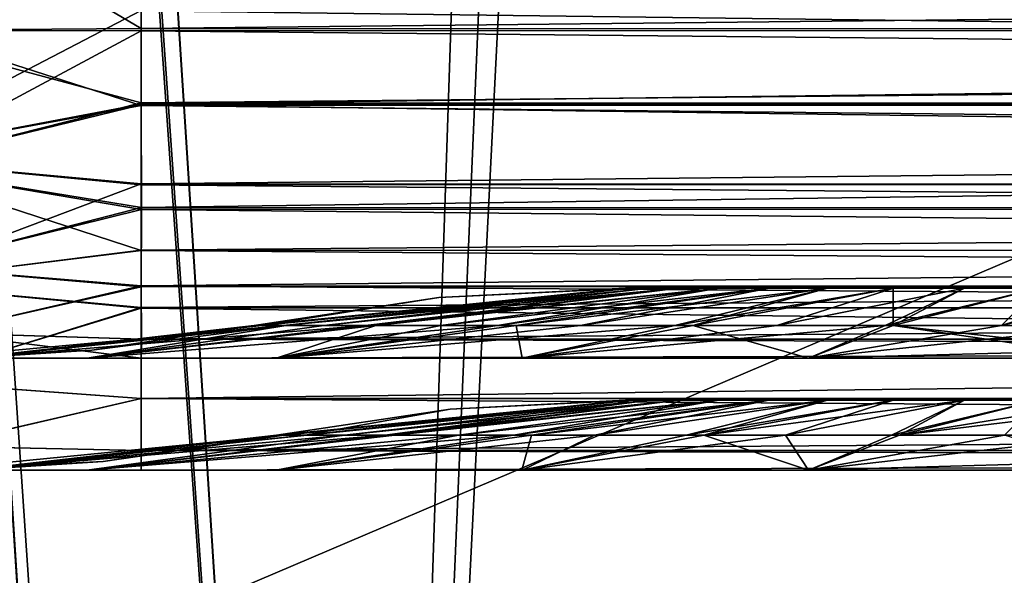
# Model space of a CAD drawing. Header units: millimetres. Extents: x -294 to 294, y -16 to 444.
# Tile 413 of 564: x 113.21 to 127.25, y 130.5 to 138.43. Entities that reach past the tile are written whole.
import ezdxf

# ---------------------------------------------------------------- set-up
doc = ezdxf.new("R2010")
doc.units = ezdxf.units.MM
doc.header["$LTSCALE"] = 65.185185
for name, color, linetype in [('106', 7, 'CONTINUOUS'), ('116', 7, 'CONTINUOUS'), ('117', 7, 'CONTINUOUS'), ('118', 7, 'CONTINUOUS'), ('1238', 7, 'CONTINUOUS'), ('125', 7, 'CONTINUOUS'), ('126', 7, 'CONTINUOUS'), ('1260', 7, 'CONTINUOUS'), ('127', 7, 'CONTINUOUS'), ('128', 7, 'CONTINUOUS'), ('1334', 7, 'CONTINUOUS'), ('1343', 7, 'CONTINUOUS'), ('1421', 7, 'CONTINUOUS'), ('1427', 7, 'CONTINUOUS'), ('1502', 7, 'CONTINUOUS'), ('1526', 7, 'CONTINUOUS'), ('1529', 7, 'CONTINUOUS'), ('1531', 7, 'CONTINUOUS'), ('183', 7, 'CONTINUOUS'), ('188', 7, 'CONTINUOUS'), ('193', 7, 'CONTINUOUS'), ('195', 7, 'CONTINUOUS'), ('221', 7, 'CONTINUOUS'), ('238', 7, 'CONTINUOUS'), ('239', 7, 'CONTINUOUS'), ('240', 7, 'CONTINUOUS'), ('247', 7, 'CONTINUOUS'), ('248', 7, 'CONTINUOUS'), ('249', 7, 'CONTINUOUS'), ('252', 7, 'CONTINUOUS'), ('312', 7, 'CONTINUOUS'), ('316', 7, 'CONTINUOUS'), ('320', 7, 'CONTINUOUS'), ('321', 7, 'CONTINUOUS'), ('448', 7, 'CONTINUOUS'), ('451', 7, 'CONTINUOUS'), ('459', 7, 'CONTINUOUS'), ('460', 7, 'CONTINUOUS'), ('66', 7, 'CONTINUOUS'), ('78', 7, 'CONTINUOUS'), ('79', 7, 'CONTINUOUS'), ('94', 7, 'CONTINUOUS')]:
    doc.layers.add(name, color=color, linetype=linetype)

msp = doc.modelspace()

# ---------------------------------------------------------------- linework, layer by layer
at = {"layer": '106', "linetype": 'Continuous'}
for points in [[(221.059, 138.561, -22.654), (114.941, 138.563, -22.653), (114.941, 137.226, -23.202), (221.059, 138.561, -22.654)], [(221.059, 137.211, -23.209), (221.059, 138.561, -22.654), (114.941, 137.226, -23.202), (221.059, 137.211, -23.209)], [(221.059, 137.211, -23.209), (114.941, 137.226, -23.202), (114.941, 136.088, -23.814), (221.059, 137.211, -23.209)], [(221.059, 136.076, -23.82), (221.059, 137.211, -23.209), (114.941, 136.088, -23.814), (221.059, 136.076, -23.82)], [(221.059, 136.076, -23.82), (114.941, 136.088, -23.814), (114.941, 135.145, -24.467), (221.059, 136.076, -23.82)], [(221.059, 135.139, -24.47), (221.059, 136.076, -23.82), (114.941, 135.145, -24.467), (221.059, 135.139, -24.47)], [(221.059, 135.139, -24.47), (114.941, 135.145, -24.467), (114.941, 134.326, -25.196), (221.059, 135.139, -24.47)], [(221.059, 134.315, -25.205), (221.059, 135.139, -24.47), (114.941, 134.326, -25.196), (221.059, 134.315, -25.205)], [(221.059, 134.315, -25.205), (114.941, 134.326, -25.196), (114.941, 133.026, -26.936), (221.059, 134.315, -25.205)], [(221.059, 133.024, -26.941), (221.059, 134.315, -25.205), (114.941, 133.026, -26.936), (221.059, 133.024, -26.941)], [(221.059, 133.024, -26.941), (114.941, 133.026, -26.936), (114.941, 132.284, -28.851), (221.059, 133.024, -26.941)], [(221.059, 132.283, -28.867), (221.059, 133.024, -26.941), (114.941, 132.284, -28.851), (221.059, 132.283, -28.867)], [(114.941, 132, -31.328), (221.059, 132.283, -28.867), (114.941, 132.284, -28.851), (114.941, 132, -31.328)], [(221.059, 132, -31.328), (221.059, 132.283, -28.867), (114.941, 132, -31.328), (221.059, 132, -31.328)]]:
    msp.add_3dface(points, dxfattribs=at)
at = {"layer": '116', "linetype": 'Continuous'}
for points in [[(112.474, 132, -97.542), (114.168, 132, -101.631), (118.415, 132.5, -99.036), (112.474, 132, -97.542)], [(114.396, 132.125, -93.154), (112.474, 132, -97.542), (116.871, 132.5, -93.154), (114.396, 132.125, -93.154)], [(116.871, 132.5, -93.154), (112.474, 132, -97.542), (117.277, 132.5, -96.245), (116.871, 132.5, -93.154)], [(117.277, 132.5, -96.245), (112.474, 132, -97.542), (118.415, 132.5, -99.036), (117.277, 132.5, -96.245)], [(114.168, 132, -101.631), (116.863, 132, -105.141), (120.251, 132.5, -101.492), (114.168, 132, -101.631)], [(118.415, 132.5, -99.036), (114.168, 132, -101.631), (120.251, 132.5, -101.492), (118.415, 132.5, -99.036)], [(116.863, 132, -105.141), (120.373, 132, -107.834), (121.405, 132.5, -102.536), (116.863, 132, -105.141)], [(120.251, 132.5, -101.492), (116.863, 132, -105.141), (121.405, 132.5, -102.536), (120.251, 132.5, -101.492)], [(120.373, 132, -107.834), (124.459, 132, -109.526), (124.132, 132.5, -104.162), (120.373, 132, -107.834)], [(121.405, 132.5, -102.536), (120.373, 132, -107.834), (122.714, 132.5, -103.44), (121.405, 132.5, -102.536)], [(122.714, 132.5, -103.44), (120.373, 132, -107.834), (124.132, 132.5, -104.162), (122.714, 132.5, -103.44)], [(124.132, 132.5, -104.162), (124.459, 132, -109.526), (125.643, 132.5, -104.693), (124.132, 132.5, -104.162)], [(124.459, 132, -109.526), (128.846, 132, -110.104), (127.254, 132.5, -105.023), (124.459, 132, -109.526)], [(125.643, 132.5, -104.693), (124.459, 132, -109.526), (127.254, 132.5, -105.023), (125.643, 132.5, -104.693)], [(111.896, 132, -93.154), (112.474, 132, -97.542), (114.396, 132.125, -93.154), (111.896, 132, -93.154)]]:
    msp.add_3dface(points, dxfattribs=at)
at = {"layer": '117', "linetype": 'Continuous'}
for points in [[(114.396, 132.125, -93.154), (116.871, 132.5, -93.154), (114.397, 132.125, -55.846), (114.396, 132.125, -93.154)], [(114.397, 132.125, -55.846), (116.871, 132.5, -93.154), (116.871, 132.5, -55.846), (114.397, 132.125, -55.846)], [(111.896, 132, -55.846), (111.896, 132, -93.154), (114.396, 132.125, -93.154), (111.896, 132, -55.846)], [(111.896, 132, -55.846), (114.396, 132.125, -93.154), (114.397, 132.125, -55.846), (111.896, 132, -55.846)]]:
    msp.add_3dface(points, dxfattribs=at)
at = {"layer": '118', "linetype": 'Continuous'}
for points in [[(112.474, 132, -51.459), (111.896, 132, -55.846), (116.977, 132.5, -54.254), (112.474, 132, -51.459)], [(111.896, 132, -55.846), (114.397, 132.125, -55.846), (116.977, 132.5, -54.254), (111.896, 132, -55.846)], [(114.166, 132, -47.373), (112.474, 132, -51.459), (117.838, 132.5, -51.132), (114.166, 132, -47.373)], [(117.838, 132.5, -51.132), (112.474, 132, -51.459), (117.307, 132.5, -52.643), (117.838, 132.5, -51.132)], [(117.307, 132.5, -52.643), (112.474, 132, -51.459), (116.977, 132.5, -54.254), (117.307, 132.5, -52.643)], [(116.859, 132, -43.863), (114.166, 132, -47.373), (119.464, 132.5, -48.405), (116.859, 132, -43.863)], [(119.464, 132.5, -48.405), (114.166, 132, -47.373), (118.56, 132.5, -49.714), (119.464, 132.5, -48.405)], [(118.56, 132.5, -49.714), (114.166, 132, -47.373), (117.838, 132.5, -51.132), (118.56, 132.5, -49.714)], [(114.397, 132.125, -55.846), (116.871, 132.5, -55.846), (116.977, 132.5, -54.254), (114.397, 132.125, -55.846)], [(120.369, 132, -41.168), (116.859, 132, -43.863), (120.508, 132.5, -47.251), (120.369, 132, -41.168)], [(120.508, 132.5, -47.251), (116.859, 132, -43.863), (119.464, 132.5, -48.405), (120.508, 132.5, -47.251)], [(124.458, 132, -39.474), (120.369, 132, -41.168), (122.964, 132.5, -45.415), (124.458, 132, -39.474)], [(122.964, 132.5, -45.415), (120.369, 132, -41.168), (120.508, 132.5, -47.251), (122.964, 132.5, -45.415)], [(125.755, 132.5, -44.277), (124.458, 132, -39.474), (122.964, 132.5, -45.415), (125.755, 132.5, -44.277)], [(128.846, 132.125, -41.396), (124.458, 132, -39.474), (128.846, 132.5, -43.871), (128.846, 132.125, -41.396)], [(128.846, 132.5, -43.871), (124.458, 132, -39.474), (125.755, 132.5, -44.277), (128.846, 132.5, -43.871)], [(128.846, 132, -38.896), (124.458, 132, -39.474), (128.846, 132.125, -41.396), (128.846, 132, -38.896)]]:
    msp.add_3dface(points, dxfattribs=at)
at = {"layer": '1238', "linetype": 'Continuous'}
for points in [[(110.17, 177, -19.38), (225.83, 177, -19.38), (216.937, 38.791, -24.206), (110.17, 177, -19.38)], [(110.17, 177, -19.38), (216.937, 38.791, -24.206), (216.455, 38.791, -24.206), (110.17, 177, -19.38)], [(110.17, 177, -19.38), (216.455, 38.791, -24.206), (119.545, 38.791, -24.206), (110.17, 177, -19.38)], [(119.063, 38.791, -24.206), (110.17, 177, -19.38), (119.545, 38.791, -24.206), (119.063, 38.791, -24.206)]]:
    msp.add_3dface(points, dxfattribs=at)
at = {"layer": '125', "linetype": 'Continuous'}
for points in [[(116.871, 132.5, -93.154), (117.277, 132.5, -96.245), (119.345, 132.875, -93.154), (116.871, 132.5, -93.154)], [(117.277, 132.5, -96.245), (118.415, 132.5, -99.036), (122.189, 133, -95.318), (117.277, 132.5, -96.245)], [(119.345, 132.875, -93.154), (117.277, 132.5, -96.245), (121.846, 133, -93.154), (119.345, 132.875, -93.154)], [(121.846, 133, -93.154), (117.277, 132.5, -96.245), (121.932, 133, -94.25), (121.846, 133, -93.154)], [(121.932, 133, -94.25), (117.277, 132.5, -96.245), (122.189, 133, -95.318), (121.932, 133, -94.25)], [(118.415, 132.5, -99.036), (120.251, 132.5, -101.492), (123.182, 133, -97.268), (118.415, 132.5, -99.036)], [(122.189, 133, -95.318), (118.415, 132.5, -99.036), (122.609, 133, -96.331), (122.189, 133, -95.318)], [(122.609, 133, -96.331), (118.415, 132.5, -99.036), (123.182, 133, -97.268), (122.609, 133, -96.331)], [(120.251, 132.5, -101.492), (121.405, 132.5, -102.536), (123.895, 133, -98.103), (120.251, 132.5, -101.492)], [(123.182, 133, -97.268), (120.251, 132.5, -101.492), (123.895, 133, -98.103), (123.182, 133, -97.268)], [(121.405, 132.5, -102.536), (122.714, 132.5, -103.44), (124.731, 133, -98.816), (121.405, 132.5, -102.536)], [(123.895, 133, -98.103), (121.405, 132.5, -102.536), (124.731, 133, -98.816), (123.895, 133, -98.103)], [(122.714, 132.5, -103.44), (124.132, 132.5, -104.162), (125.668, 133, -99.391), (122.714, 132.5, -103.44)], [(124.731, 133, -98.816), (122.714, 132.5, -103.44), (125.668, 133, -99.391), (124.731, 133, -98.816)], [(124.132, 132.5, -104.162), (125.643, 132.5, -104.693), (126.682, 133, -99.811), (124.132, 132.5, -104.162)], [(125.668, 133, -99.391), (124.132, 132.5, -104.162), (126.682, 133, -99.811), (125.668, 133, -99.391)], [(125.643, 132.5, -104.693), (127.254, 132.5, -105.023), (127.75, 133, -100.068), (125.643, 132.5, -104.693)], [(126.682, 133, -99.811), (125.643, 132.5, -104.693), (127.75, 133, -100.068), (126.682, 133, -99.811)]]:
    msp.add_3dface(points, dxfattribs=at)
at = {"layer": '126', "linetype": 'Continuous'}
for points in [[(116.871, 132.5, -55.846), (116.871, 132.5, -93.154), (119.345, 132.875, -93.154), (116.871, 132.5, -55.846)], [(116.871, 132.5, -55.846), (119.345, 132.875, -93.154), (119.347, 132.875, -55.846), (116.871, 132.5, -55.846)], [(119.345, 132.875, -93.154), (121.846, 133, -93.154), (119.347, 132.875, -55.846), (119.345, 132.875, -93.154)], [(119.347, 132.875, -55.846), (121.846, 133, -93.154), (121.846, 133, -55.846), (119.347, 132.875, -55.846)]]:
    msp.add_3dface(points, dxfattribs=at)
at = {"layer": '1260', "linetype": 'Continuous'}
for points in [[(107.845, 177, -19.531), (110.17, 177, -19.38), (117.445, 38.763, -24.267), (107.845, 177, -19.531)], [(115.837, 38.738, -24.447), (107.845, 177, -19.531), (117.445, 38.763, -24.267), (115.837, 38.738, -24.447)], [(107.845, 177, -19.531), (115.837, 38.738, -24.447), (112.956, 83.864, -22.883), (107.845, 177, -19.531)], [(110.17, 177, -19.38), (119.063, 38.791, -24.206), (117.445, 38.763, -24.267), (110.17, 177, -19.38)]]:
    msp.add_3dface(points, dxfattribs=at)
at = {"layer": '127', "linetype": 'Continuous'}
for points in [[(116.977, 132.5, -54.254), (116.871, 132.5, -55.846), (121.932, 133, -54.75), (116.977, 132.5, -54.254)], [(116.871, 132.5, -55.846), (119.347, 132.875, -55.846), (121.932, 133, -54.75), (116.871, 132.5, -55.846)], [(117.307, 132.5, -52.643), (116.977, 132.5, -54.254), (121.932, 133, -54.75), (117.307, 132.5, -52.643)], [(117.838, 132.5, -51.132), (117.307, 132.5, -52.643), (122.189, 133, -53.682), (117.838, 132.5, -51.132)], [(122.189, 133, -53.682), (117.307, 132.5, -52.643), (121.932, 133, -54.75), (122.189, 133, -53.682)], [(118.56, 132.5, -49.714), (117.838, 132.5, -51.132), (122.609, 133, -52.668), (118.56, 132.5, -49.714)], [(122.609, 133, -52.668), (117.838, 132.5, -51.132), (122.189, 133, -53.682), (122.609, 133, -52.668)], [(119.464, 132.5, -48.405), (118.56, 132.5, -49.714), (123.184, 133, -51.731), (119.464, 132.5, -48.405)], [(123.184, 133, -51.731), (118.56, 132.5, -49.714), (122.609, 133, -52.668), (123.184, 133, -51.731)], [(119.347, 132.875, -55.846), (121.846, 133, -55.846), (121.932, 133, -54.75), (119.347, 132.875, -55.846)], [(120.508, 132.5, -47.251), (119.464, 132.5, -48.405), (123.897, 133, -50.895), (120.508, 132.5, -47.251)], [(123.897, 133, -50.895), (119.464, 132.5, -48.405), (123.184, 133, -51.731), (123.897, 133, -50.895)], [(122.964, 132.5, -45.415), (120.508, 132.5, -47.251), (124.732, 133, -50.182), (122.964, 132.5, -45.415)], [(124.732, 133, -50.182), (120.508, 132.5, -47.251), (123.897, 133, -50.895), (124.732, 133, -50.182)], [(125.755, 132.5, -44.277), (122.964, 132.5, -45.415), (126.682, 133, -49.189), (125.755, 132.5, -44.277)], [(126.682, 133, -49.189), (122.964, 132.5, -45.415), (125.669, 133, -49.609), (126.682, 133, -49.189)], [(125.669, 133, -49.609), (122.964, 132.5, -45.415), (124.732, 133, -50.182), (125.669, 133, -49.609)], [(125.755, 132.5, -44.277), (128.846, 133, -48.846), (128.846, 132.875, -46.345), (125.755, 132.5, -44.277)], [(128.846, 133, -48.846), (125.755, 132.5, -44.277), (127.75, 133, -48.932), (128.846, 133, -48.846)], [(127.75, 133, -48.932), (125.755, 132.5, -44.277), (126.682, 133, -49.189), (127.75, 133, -48.932)], [(128.846, 132.5, -43.871), (125.755, 132.5, -44.277), (128.846, 132.875, -46.345), (128.846, 132.5, -43.871)]]:
    msp.add_3dface(points, dxfattribs=at)
at = {"layer": '128', "linetype": 'Continuous'}
for points in [[(121.846, 133, -93.154), (121.932, 133, -94.25), (121.846, 133, -55.846), (121.846, 133, -93.154)], [(121.846, 133, -55.846), (121.932, 133, -94.25), (121.932, 133, -54.75), (121.846, 133, -55.846)], [(121.932, 133, -94.25), (122.189, 133, -95.318), (121.932, 133, -54.75), (121.932, 133, -94.25)], [(122.189, 133, -95.318), (122.189, 133, -53.682), (121.932, 133, -54.75), (122.189, 133, -95.318)], [(122.189, 133, -95.318), (122.609, 133, -96.331), (122.189, 133, -53.682), (122.189, 133, -95.318)], [(122.609, 133, -96.331), (122.609, 133, -52.668), (122.189, 133, -53.682), (122.609, 133, -96.331)], [(122.609, 133, -96.331), (123.182, 133, -97.268), (122.609, 133, -52.668), (122.609, 133, -96.331)], [(123.182, 133, -97.268), (123.184, 133, -51.731), (122.609, 133, -52.668), (123.182, 133, -97.268)], [(123.182, 133, -97.268), (123.895, 133, -98.103), (123.184, 133, -51.731), (123.182, 133, -97.268)], [(123.895, 133, -98.103), (123.897, 133, -50.895), (123.184, 133, -51.731), (123.895, 133, -98.103)], [(123.895, 133, -98.103), (124.731, 133, -98.816), (123.897, 133, -50.895), (123.895, 133, -98.103)], [(124.731, 133, -98.816), (124.732, 133, -50.182), (123.897, 133, -50.895), (124.731, 133, -98.816)], [(124.731, 133, -98.816), (125.668, 133, -99.391), (124.732, 133, -50.182), (124.731, 133, -98.816)], [(125.668, 133, -99.391), (125.669, 133, -49.609), (124.732, 133, -50.182), (125.668, 133, -99.391)], [(125.668, 133, -99.391), (126.682, 133, -99.811), (125.669, 133, -49.609), (125.668, 133, -99.391)], [(126.682, 133, -99.811), (126.682, 133, -49.189), (125.669, 133, -49.609), (126.682, 133, -99.811)], [(126.682, 133, -99.811), (127.75, 133, -100.068), (126.682, 133, -49.189), (126.682, 133, -99.811)], [(127.75, 133, -100.068), (127.75, 133, -48.932), (126.682, 133, -49.189), (127.75, 133, -100.068)]]:
    msp.add_3dface(points, dxfattribs=at)
at = {"layer": '1334', "linetype": 'Continuous'}
for points in [[(111.242, 70.986, -21.81), (114.754, 15, -23.737), (105.751, 177, -17.875), (111.242, 70.986, -21.81)], [(114.754, 15, -23.737), (117.651, 15, -23.211), (105.751, 177, -17.875), (114.754, 15, -23.737)], [(117.651, 15, -23.211), (120.59, 15, -23.036), (105.751, 177, -17.875), (117.651, 15, -23.211)], [(120.59, 15, -23.036), (110.166, 177, -17.379), (105.751, 177, -17.875), (120.59, 15, -23.036)]]:
    msp.add_3dface(points, dxfattribs=at)
at = {"layer": '1343', "linetype": 'Continuous'}
for points in [[(110.166, 177, -17.379), (120.59, 15, -23.036), (225.834, 177, -17.379), (110.166, 177, -17.379)], [(120.59, 15, -23.036), (133.487, 15, -23.036), (225.834, 177, -17.379), (120.59, 15, -23.036)]]:
    msp.add_3dface(points, dxfattribs=at)
at = {"layer": '1421', "linetype": 'Continuous'}
for points in [[(110.166, 177, -131.621), (225.834, 177, -131.621), (113.254, 129, -129.945), (110.166, 177, -131.621)], [(113.254, 129, -129.945), (225.834, 177, -131.621), (222.746, 129, -129.945), (113.254, 129, -129.945)]]:
    msp.add_3dface(points, dxfattribs=at)
at = {"layer": '1427', "linetype": 'Continuous'}
msp.add_3dface([(110.166, 177, -131.621), (113.254, 129, -129.945), (108.531, 129, -129.416), (110.166, 177, -131.621)], dxfattribs=at)
at = {"layer": '1502', "linetype": 'Continuous'}
for points in [[(108.304, 136, -35.319), (114.401, 33, -43.322), (107.664, 136, -35.921), (108.304, 136, -35.319)], [(107.664, 136, -35.921), (114.401, 33, -43.322), (107.86, 132.499, -36.202), (107.664, 136, -35.921)], [(108.906, 136, -34.679), (114.401, 33, -43.322), (108.304, 136, -35.319), (108.906, 136, -34.679)], [(108.906, 136, -34.679), (109.187, 132.499, -34.875), (114.401, 33, -43.322), (108.906, 136, -34.679)], [(107.86, 132.499, -36.202), (114.401, 33, -43.322), (108.054, 129, -36.484), (107.86, 132.499, -36.202)], [(109.187, 132.499, -34.875), (109.469, 129, -35.069), (114.401, 33, -43.322), (109.187, 132.499, -34.875)]]:
    msp.add_3dface(points, dxfattribs=at)
at = {"layer": '1526', "linetype": 'Continuous'}
for points in [[(108.304, 136, -113.681), (107.664, 136, -113.079), (118.524, 2, -105.548), (108.304, 136, -113.681)], [(118.524, 2, -105.548), (107.664, 136, -113.079), (107.86, 132.499, -112.798), (118.524, 2, -105.548)], [(108.906, 136, -114.321), (108.304, 136, -113.681), (118.524, 2, -105.548), (108.906, 136, -114.321)], [(108.906, 136, -114.321), (118.524, 2, -105.548), (109.187, 132.499, -114.125), (108.906, 136, -114.321)], [(108.054, 129, -112.516), (118.524, 2, -105.548), (107.86, 132.499, -112.798), (108.054, 129, -112.516)], [(109.187, 132.499, -114.125), (118.524, 2, -105.548), (109.469, 129, -113.931), (109.187, 132.499, -114.125)]]:
    msp.add_3dface(points, dxfattribs=at)
at = {"layer": '1529', "linetype": 'Continuous'}
for points in [[(110.17, 177, -129.62), (107.845, 177, -129.469), (120.612, 14.721, -123.953), (110.17, 177, -129.62)], [(120.612, 14.721, -123.953), (107.845, 177, -129.469), (119.097, 14.672, -123.901), (120.612, 14.721, -123.953)], [(119.097, 14.672, -123.901), (107.845, 177, -129.469), (117.374, 14.661, -123.718), (119.097, 14.672, -123.901)], [(117.374, 14.661, -123.718), (107.845, 177, -129.469), (113.725, 71.823, -125.7), (117.374, 14.661, -123.718)], [(113.725, 71.823, -125.7), (107.845, 177, -129.469), (110.076, 129, -127.68), (113.725, 71.823, -125.7)]]:
    msp.add_3dface(points, dxfattribs=at)
at = {"layer": '1531', "linetype": 'Continuous'}
for points in [[(225.83, 177, -129.62), (110.17, 177, -129.62), (120.612, 14.721, -123.953), (225.83, 177, -129.62)], [(225.83, 177, -129.62), (120.612, 14.721, -123.953), (215.388, 14.721, -123.953), (225.83, 177, -129.62)]]:
    msp.add_3dface(points, dxfattribs=at)
at = {"layer": '183', "linetype": 'Continuous'}
for points in [[(114.941, 139.466, -24.037), (114.941, 138.308, -24.47), (110.926, 140.678, -24.192), (114.941, 139.466, -24.037)], [(110.926, 140.678, -24.192), (114.941, 138.308, -24.47), (111.107, 138.279, -24.977), (110.926, 140.678, -24.192)], [(114.941, 138.308, -24.47), (114.941, 137.248, -24.988), (111.107, 138.279, -24.977), (114.941, 138.308, -24.47)], [(111.107, 138.279, -24.977), (114.941, 137.248, -24.988), (111.348, 136.34, -26.04), (111.107, 138.279, -24.977)], [(114.941, 137.248, -24.988), (114.942, 135.752, -26.045), (111.348, 136.34, -26.04), (114.941, 137.248, -24.988)], [(111.348, 136.34, -26.04), (114.942, 135.752, -26.045), (111.651, 134.904, -27.398), (111.348, 136.34, -26.04)], [(114.942, 135.752, -26.045), (114.941, 134.632, -27.362), (111.651, 134.904, -27.398), (114.942, 135.752, -26.045)], [(111.651, 134.904, -27.398), (114.941, 134.632, -27.362), (112.045, 133.964, -29.165), (111.651, 134.904, -27.398)], [(114.941, 134.632, -27.362), (114.942, 133.873, -29.109), (112.045, 133.964, -29.165), (114.941, 134.632, -27.362)], [(114.942, 133.873, -29.109), (114.941, 133.6, -31.328), (112.045, 133.964, -29.165), (114.942, 133.873, -29.109)], [(112.045, 133.964, -29.165), (114.941, 133.6, -31.328), (112.59, 133.6, -31.591), (112.045, 133.964, -29.165)]]:
    msp.add_3dface(points, dxfattribs=at)
at = {"layer": '188', "linetype": 'Continuous'}
for points in [[(112.474, 133.6, -51.458), (112.59, 133.6, -31.591), (114.168, 133.6, -47.369), (112.474, 133.6, -51.458)], [(114.166, 133.6, -101.627), (112.578, 133.6, -117.406), (112.474, 133.6, -97.541), (114.166, 133.6, -101.627)], [(114.941, 133.6, -117.672), (112.578, 133.6, -117.406), (114.166, 133.6, -101.627), (114.941, 133.6, -117.672)], [(112.59, 133.6, -31.591), (114.941, 133.6, -31.328), (114.168, 133.6, -47.369), (112.59, 133.6, -31.591)], [(116.859, 133.6, -105.137), (114.941, 133.6, -117.672), (114.166, 133.6, -101.627), (116.859, 133.6, -105.137)], [(114.168, 133.6, -47.369), (114.941, 133.6, -31.328), (116.863, 133.6, -43.859), (114.168, 133.6, -47.369)], [(114.941, 133.6, -31.328), (221.059, 133.6, -31.328), (128.846, 133.6, -38.896), (114.941, 133.6, -31.328)], [(116.863, 133.6, -43.859), (114.941, 133.6, -31.328), (120.373, 133.6, -41.166), (116.863, 133.6, -43.859)], [(120.373, 133.6, -41.166), (114.941, 133.6, -31.328), (124.459, 133.6, -39.474), (120.373, 133.6, -41.166)], [(124.459, 133.6, -39.474), (114.941, 133.6, -31.328), (128.846, 133.6, -38.896), (124.459, 133.6, -39.474)], [(221.059, 133.6, -117.672), (114.941, 133.6, -117.672), (207.154, 133.6, -110.104), (221.059, 133.6, -117.672)], [(207.154, 133.6, -110.104), (114.941, 133.6, -117.672), (128.846, 133.6, -110.104), (207.154, 133.6, -110.104)], [(128.846, 133.6, -110.104), (114.941, 133.6, -117.672), (124.458, 133.6, -109.526), (128.846, 133.6, -110.104)], [(124.458, 133.6, -109.526), (114.941, 133.6, -117.672), (120.369, 133.6, -107.832), (124.458, 133.6, -109.526)], [(120.369, 133.6, -107.832), (114.941, 133.6, -117.672), (116.859, 133.6, -105.137), (120.369, 133.6, -107.832)]]:
    msp.add_3dface(points, dxfattribs=at)
at = {"layer": '193', "linetype": 'Continuous'}
for points in [[(110.906, 140.677, -124.803), (111.088, 138.279, -124.018), (114.941, 139.44, -124.955), (110.906, 140.677, -124.803)], [(114.941, 139.44, -124.955), (111.088, 138.279, -124.018), (114.941, 138.276, -124.517), (114.941, 139.44, -124.955)], [(111.088, 138.279, -124.018), (111.33, 136.34, -122.955), (114.941, 138.276, -124.517), (111.088, 138.279, -124.018)], [(114.941, 138.276, -124.517), (111.33, 136.34, -122.955), (114.941, 137.217, -123.994), (114.941, 138.276, -124.517)], [(114.941, 137.217, -123.994), (111.33, 136.34, -122.955), (114.942, 135.723, -122.927), (114.941, 137.217, -123.994)], [(111.33, 136.34, -122.955), (111.635, 134.904, -121.598), (114.942, 135.723, -122.927), (111.33, 136.34, -122.955)], [(114.942, 135.723, -122.927), (111.635, 134.904, -121.598), (114.941, 134.62, -121.622), (114.942, 135.723, -122.927)], [(111.635, 134.904, -121.598), (112.03, 133.964, -119.832), (114.941, 134.62, -121.622), (111.635, 134.904, -121.598)], [(114.941, 134.62, -121.622), (112.03, 133.964, -119.832), (114.942, 133.872, -119.892), (114.941, 134.62, -121.622)], [(112.03, 133.964, -119.832), (112.578, 133.6, -117.406), (114.942, 133.872, -119.892), (112.03, 133.964, -119.832)], [(112.578, 133.6, -117.406), (114.941, 133.6, -117.672), (114.942, 133.872, -119.892), (112.578, 133.6, -117.406)]]:
    msp.add_3dface(points, dxfattribs=at)
at = {"layer": '195', "linetype": 'Continuous'}
for points in [[(221.059, 139.466, -124.963), (114.941, 139.44, -124.955), (221.059, 138.308, -124.53), (221.059, 139.466, -124.963)], [(114.941, 139.44, -124.955), (114.941, 138.276, -124.517), (221.059, 138.308, -124.53), (114.941, 139.44, -124.955)], [(221.059, 138.308, -124.53), (114.941, 138.276, -124.517), (221.059, 137.248, -124.012), (221.059, 138.308, -124.53)], [(114.941, 138.276, -124.517), (114.941, 137.217, -123.994), (221.059, 137.248, -124.012), (114.941, 138.276, -124.517)], [(221.059, 137.248, -124.012), (114.941, 137.217, -123.994), (221.058, 135.752, -122.955), (221.059, 137.248, -124.012)], [(114.941, 137.217, -123.994), (114.942, 135.723, -122.927), (221.058, 135.752, -122.955), (114.941, 137.217, -123.994)], [(114.942, 135.723, -122.927), (114.941, 134.62, -121.622), (221.059, 134.632, -121.638), (114.942, 135.723, -122.927)], [(221.058, 135.752, -122.955), (114.942, 135.723, -122.927), (221.059, 134.632, -121.638), (221.058, 135.752, -122.955)], [(114.941, 134.62, -121.622), (114.942, 133.872, -119.892), (221.059, 134.632, -121.638), (114.941, 134.62, -121.622)], [(221.059, 134.632, -121.638), (114.942, 133.872, -119.892), (221.058, 133.873, -119.891), (221.059, 134.632, -121.638)], [(114.941, 133.6, -117.672), (221.059, 133.6, -117.672), (221.058, 133.873, -119.891), (114.941, 133.6, -117.672)], [(114.942, 133.872, -119.892), (114.941, 133.6, -117.672), (221.058, 133.873, -119.891), (114.942, 133.872, -119.892)]]:
    msp.add_3dface(points, dxfattribs=at)
at = {"layer": '221', "linetype": 'Continuous'}
for points in [[(114.941, 138.308, -24.47), (114.941, 139.466, -24.037), (221.059, 139.44, -24.045), (114.941, 138.308, -24.47)], [(114.941, 138.308, -24.47), (221.059, 139.44, -24.045), (221.059, 138.276, -24.483), (114.941, 138.308, -24.47)], [(114.941, 137.248, -24.988), (114.941, 138.308, -24.47), (221.059, 138.276, -24.483), (114.941, 137.248, -24.988)], [(114.941, 137.248, -24.988), (221.059, 138.276, -24.483), (221.059, 137.217, -25.006), (114.941, 137.248, -24.988)], [(114.942, 135.752, -26.045), (114.941, 137.248, -24.988), (221.059, 137.217, -25.006), (114.942, 135.752, -26.045)], [(114.942, 135.752, -26.045), (221.059, 137.217, -25.006), (221.058, 135.723, -26.073), (114.942, 135.752, -26.045)], [(114.941, 134.632, -27.362), (114.942, 135.752, -26.045), (221.058, 135.723, -26.073), (114.941, 134.632, -27.362)], [(114.941, 134.632, -27.362), (221.058, 135.723, -26.073), (221.059, 134.62, -27.378), (114.941, 134.632, -27.362)], [(114.942, 133.873, -29.109), (114.941, 134.632, -27.362), (221.058, 133.872, -29.108), (114.942, 133.873, -29.109)], [(114.941, 134.632, -27.362), (221.059, 134.62, -27.378), (221.058, 133.872, -29.108), (114.941, 134.632, -27.362)], [(114.941, 133.6, -31.328), (114.942, 133.873, -29.109), (221.059, 133.6, -31.328), (114.941, 133.6, -31.328)], [(221.059, 133.6, -31.328), (114.942, 133.873, -29.109), (221.058, 133.872, -29.108), (221.059, 133.6, -31.328)]]:
    msp.add_3dface(points, dxfattribs=at)
at = {"layer": '238', "linetype": 'Continuous'}
for points in [[(112.474, 133.6, -51.458), (114.168, 133.6, -47.369), (117.003, 134.068, -52.55), (112.474, 133.6, -51.458)], [(114.236, 133.717, -55.846), (112.474, 133.6, -51.458), (116.553, 134.068, -55.846), (114.236, 133.717, -55.846)], [(116.553, 134.068, -55.846), (112.474, 133.6, -51.458), (116.662, 134.068, -54.212), (116.553, 134.068, -55.846)], [(116.662, 134.068, -54.212), (112.474, 133.6, -51.458), (117.003, 134.068, -52.55), (116.662, 134.068, -54.212)], [(114.168, 133.6, -47.369), (116.863, 133.6, -43.859), (118.287, 134.068, -49.55), (114.168, 133.6, -47.369)], [(117.003, 134.068, -52.55), (114.168, 133.6, -47.369), (117.544, 134.068, -51.009), (117.003, 134.068, -52.55)], [(117.544, 134.068, -51.009), (114.168, 133.6, -47.369), (118.287, 134.068, -49.55), (117.544, 134.068, -51.009)], [(116.863, 133.6, -43.859), (120.373, 133.6, -41.166), (120.287, 134.068, -47.022), (116.863, 133.6, -43.859)], [(118.287, 134.068, -49.55), (116.863, 133.6, -43.859), (119.213, 134.068, -48.208), (118.287, 134.068, -49.55)], [(119.213, 134.068, -48.208), (116.863, 133.6, -43.859), (120.287, 134.068, -47.022), (119.213, 134.068, -48.208)], [(120.287, 134.068, -47.022), (120.373, 133.6, -41.166), (122.807, 134.068, -45.138), (120.287, 134.068, -47.022)], [(120.373, 133.6, -41.166), (124.459, 133.6, -39.474), (122.807, 134.068, -45.138), (120.373, 133.6, -41.166)], [(122.807, 134.068, -45.138), (124.459, 133.6, -39.474), (125.665, 134.068, -43.971), (122.807, 134.068, -45.138)], [(124.459, 133.6, -39.474), (128.846, 133.6, -38.896), (125.665, 134.068, -43.971), (124.459, 133.6, -39.474)], [(128.846, 133.6, -38.896), (128.846, 133.717, -41.237), (125.665, 134.068, -43.971), (128.846, 133.6, -38.896)], [(128.846, 133.717, -41.237), (128.846, 134.068, -43.553), (125.665, 134.068, -43.971), (128.846, 133.717, -41.237)], [(111.896, 133.6, -55.846), (112.474, 133.6, -51.458), (114.236, 133.717, -55.846), (111.896, 133.6, -55.846)]]:
    msp.add_3dface(points, dxfattribs=at)
at = {"layer": '239', "linetype": 'Continuous'}
for points in [[(114.236, 133.717, -55.846), (116.553, 134.068, -55.846), (114.237, 133.717, -93.154), (114.236, 133.717, -55.846)], [(114.237, 133.717, -93.154), (116.553, 134.068, -55.846), (116.553, 134.068, -93.154), (114.237, 133.717, -93.154)], [(111.896, 133.6, -93.154), (111.896, 133.6, -55.846), (114.236, 133.717, -55.846), (111.896, 133.6, -93.154)], [(111.896, 133.6, -93.154), (114.236, 133.717, -55.846), (114.237, 133.717, -93.154), (111.896, 133.6, -93.154)]]:
    msp.add_3dface(points, dxfattribs=at)
at = {"layer": '240', "linetype": 'Continuous'}
for points in [[(112.474, 133.6, -97.541), (111.896, 133.6, -93.154), (116.971, 134.068, -96.335), (112.474, 133.6, -97.541)], [(111.896, 133.6, -93.154), (114.237, 133.717, -93.154), (116.971, 134.068, -96.335), (111.896, 133.6, -93.154)], [(114.166, 133.6, -101.627), (112.474, 133.6, -97.541), (118.138, 134.068, -99.193), (114.166, 133.6, -101.627)], [(118.138, 134.068, -99.193), (112.474, 133.6, -97.541), (116.971, 134.068, -96.335), (118.138, 134.068, -99.193)], [(116.859, 133.6, -105.137), (114.166, 133.6, -101.627), (120.022, 134.068, -101.713), (116.859, 133.6, -105.137)], [(120.022, 134.068, -101.713), (114.166, 133.6, -101.627), (118.138, 134.068, -99.193), (120.022, 134.068, -101.713)], [(114.237, 133.717, -93.154), (116.553, 134.068, -93.154), (116.971, 134.068, -96.335), (114.237, 133.717, -93.154)], [(120.369, 133.6, -107.832), (116.859, 133.6, -105.137), (122.55, 134.068, -103.713), (120.369, 133.6, -107.832)], [(122.55, 134.068, -103.713), (116.859, 133.6, -105.137), (121.208, 134.068, -102.787), (122.55, 134.068, -103.713)], [(121.208, 134.068, -102.787), (116.859, 133.6, -105.137), (120.022, 134.068, -101.713), (121.208, 134.068, -102.787)], [(124.458, 133.6, -109.526), (120.369, 133.6, -107.832), (125.55, 134.068, -104.997), (124.458, 133.6, -109.526)], [(125.55, 134.068, -104.997), (120.369, 133.6, -107.832), (124.009, 134.068, -104.456), (125.55, 134.068, -104.997)], [(124.009, 134.068, -104.456), (120.369, 133.6, -107.832), (122.55, 134.068, -103.713), (124.009, 134.068, -104.456)], [(128.846, 133.717, -107.764), (124.458, 133.6, -109.526), (128.846, 134.068, -105.447), (128.846, 133.717, -107.764)], [(128.846, 134.068, -105.447), (124.458, 133.6, -109.526), (127.212, 134.068, -105.338), (128.846, 134.068, -105.447)], [(127.212, 134.068, -105.338), (124.458, 133.6, -109.526), (125.55, 134.068, -104.997), (127.212, 134.068, -105.338)], [(128.846, 133.6, -110.104), (124.458, 133.6, -109.526), (128.846, 133.717, -107.764), (128.846, 133.6, -110.104)]]:
    msp.add_3dface(points, dxfattribs=at)
at = {"layer": '247', "linetype": 'Continuous'}
for points in [[(116.662, 134.068, -54.212), (117.003, 134.068, -52.55), (121.932, 134.6, -54.75), (116.662, 134.068, -54.212)], [(119.185, 134.467, -55.846), (116.662, 134.068, -54.212), (121.846, 134.6, -55.846), (119.185, 134.467, -55.846)], [(121.846, 134.6, -55.846), (116.662, 134.068, -54.212), (121.932, 134.6, -54.75), (121.846, 134.6, -55.846)], [(117.003, 134.068, -52.55), (117.544, 134.068, -51.009), (122.189, 134.6, -53.682), (117.003, 134.068, -52.55)], [(121.932, 134.6, -54.75), (117.003, 134.068, -52.55), (122.189, 134.6, -53.682), (121.932, 134.6, -54.75)], [(117.544, 134.068, -51.009), (118.287, 134.068, -49.55), (122.609, 134.6, -52.669), (117.544, 134.068, -51.009)], [(122.189, 134.6, -53.682), (117.544, 134.068, -51.009), (122.609, 134.6, -52.669), (122.189, 134.6, -53.682)], [(118.287, 134.068, -49.55), (119.213, 134.068, -48.208), (123.182, 134.6, -51.732), (118.287, 134.068, -49.55)], [(122.609, 134.6, -52.669), (118.287, 134.068, -49.55), (123.182, 134.6, -51.732), (122.609, 134.6, -52.669)], [(119.213, 134.068, -48.208), (120.287, 134.068, -47.022), (123.895, 134.6, -50.897), (119.213, 134.068, -48.208)], [(123.182, 134.6, -51.732), (119.213, 134.068, -48.208), (123.895, 134.6, -50.897), (123.182, 134.6, -51.732)], [(120.287, 134.068, -47.022), (122.807, 134.068, -45.138), (124.731, 134.6, -50.184), (120.287, 134.068, -47.022)], [(123.895, 134.6, -50.897), (120.287, 134.068, -47.022), (124.731, 134.6, -50.184), (123.895, 134.6, -50.897)], [(122.807, 134.068, -45.138), (125.665, 134.068, -43.971), (125.668, 134.6, -49.609), (122.807, 134.068, -45.138)], [(124.731, 134.6, -50.184), (122.807, 134.068, -45.138), (125.668, 134.6, -49.609), (124.731, 134.6, -50.184)], [(125.665, 134.068, -43.971), (128.846, 134.068, -43.553), (127.75, 134.6, -48.932), (125.665, 134.068, -43.971)], [(125.668, 134.6, -49.609), (125.665, 134.068, -43.971), (126.682, 134.6, -49.189), (125.668, 134.6, -49.609)], [(126.682, 134.6, -49.189), (125.665, 134.068, -43.971), (127.75, 134.6, -48.932), (126.682, 134.6, -49.189)], [(116.553, 134.068, -55.846), (116.662, 134.068, -54.212), (119.185, 134.467, -55.846), (116.553, 134.068, -55.846)]]:
    msp.add_3dface(points, dxfattribs=at)
at = {"layer": '248', "linetype": 'Continuous'}
for points in [[(119.185, 134.467, -55.846), (121.846, 134.6, -55.846), (119.187, 134.467, -93.154), (119.185, 134.467, -55.846)], [(119.187, 134.467, -93.154), (121.846, 134.6, -55.846), (121.846, 134.6, -93.154), (119.187, 134.467, -93.154)], [(116.553, 134.068, -93.154), (116.553, 134.068, -55.846), (119.185, 134.467, -55.846), (116.553, 134.068, -93.154)], [(116.553, 134.068, -93.154), (119.185, 134.467, -55.846), (119.187, 134.467, -93.154), (116.553, 134.068, -93.154)]]:
    msp.add_3dface(points, dxfattribs=at)
at = {"layer": '249', "linetype": 'Continuous'}
for points in [[(116.971, 134.068, -96.335), (116.553, 134.068, -93.154), (121.932, 134.6, -94.25), (116.971, 134.068, -96.335)], [(116.553, 134.068, -93.154), (119.187, 134.467, -93.154), (121.932, 134.6, -94.25), (116.553, 134.068, -93.154)], [(118.138, 134.068, -99.193), (116.971, 134.068, -96.335), (122.609, 134.6, -96.332), (118.138, 134.068, -99.193)], [(122.609, 134.6, -96.332), (116.971, 134.068, -96.335), (122.189, 134.6, -95.318), (122.609, 134.6, -96.332)], [(122.189, 134.6, -95.318), (116.971, 134.068, -96.335), (121.932, 134.6, -94.25), (122.189, 134.6, -95.318)], [(120.022, 134.068, -101.713), (118.138, 134.068, -99.193), (123.184, 134.6, -97.269), (120.022, 134.068, -101.713)], [(123.184, 134.6, -97.269), (118.138, 134.068, -99.193), (122.609, 134.6, -96.332), (123.184, 134.6, -97.269)], [(119.187, 134.467, -93.154), (121.846, 134.6, -93.154), (121.932, 134.6, -94.25), (119.187, 134.467, -93.154)], [(121.208, 134.068, -102.787), (120.022, 134.068, -101.713), (123.897, 134.6, -98.105), (121.208, 134.068, -102.787)], [(123.897, 134.6, -98.105), (120.022, 134.068, -101.713), (123.184, 134.6, -97.269), (123.897, 134.6, -98.105)], [(122.55, 134.068, -103.713), (121.208, 134.068, -102.787), (124.732, 134.6, -98.818), (122.55, 134.068, -103.713)], [(124.732, 134.6, -98.818), (121.208, 134.068, -102.787), (123.897, 134.6, -98.105), (124.732, 134.6, -98.818)], [(124.009, 134.068, -104.456), (122.55, 134.068, -103.713), (125.669, 134.6, -99.391), (124.009, 134.068, -104.456)], [(125.669, 134.6, -99.391), (122.55, 134.068, -103.713), (124.732, 134.6, -98.818), (125.669, 134.6, -99.391)], [(125.55, 134.068, -104.997), (124.009, 134.068, -104.456), (126.682, 134.6, -99.811), (125.55, 134.068, -104.997)], [(126.682, 134.6, -99.811), (124.009, 134.068, -104.456), (125.669, 134.6, -99.391), (126.682, 134.6, -99.811)], [(127.212, 134.068, -105.338), (125.55, 134.068, -104.997), (127.75, 134.6, -100.068), (127.212, 134.068, -105.338)], [(127.75, 134.6, -100.068), (125.55, 134.068, -104.997), (126.682, 134.6, -99.811), (127.75, 134.6, -100.068)], [(128.846, 134.467, -102.815), (127.212, 134.068, -105.338), (128.846, 134.6, -100.154), (128.846, 134.467, -102.815)], [(128.846, 134.6, -100.154), (127.212, 134.068, -105.338), (127.75, 134.6, -100.068), (128.846, 134.6, -100.154)], [(128.846, 134.068, -105.447), (127.212, 134.068, -105.338), (128.846, 134.467, -102.815), (128.846, 134.068, -105.447)]]:
    msp.add_3dface(points, dxfattribs=at)
at = {"layer": '252', "linetype": 'Continuous'}
for points in [[(121.846, 134.6, -55.846), (121.932, 134.6, -54.75), (121.846, 134.6, -93.154), (121.846, 134.6, -55.846)], [(121.846, 134.6, -93.154), (121.932, 134.6, -54.75), (121.932, 134.6, -94.25), (121.846, 134.6, -93.154)], [(121.932, 134.6, -54.75), (122.189, 134.6, -53.682), (121.932, 134.6, -94.25), (121.932, 134.6, -54.75)], [(122.189, 134.6, -53.682), (122.189, 134.6, -95.318), (121.932, 134.6, -94.25), (122.189, 134.6, -53.682)], [(122.189, 134.6, -53.682), (122.609, 134.6, -52.669), (122.189, 134.6, -95.318), (122.189, 134.6, -53.682)], [(122.609, 134.6, -52.669), (122.609, 134.6, -96.332), (122.189, 134.6, -95.318), (122.609, 134.6, -52.669)], [(122.609, 134.6, -52.669), (123.182, 134.6, -51.732), (122.609, 134.6, -96.332), (122.609, 134.6, -52.669)], [(123.182, 134.6, -51.732), (123.184, 134.6, -97.269), (122.609, 134.6, -96.332), (123.182, 134.6, -51.732)], [(123.182, 134.6, -51.732), (123.895, 134.6, -50.897), (123.184, 134.6, -97.269), (123.182, 134.6, -51.732)], [(123.895, 134.6, -50.897), (123.897, 134.6, -98.105), (123.184, 134.6, -97.269), (123.895, 134.6, -50.897)], [(123.895, 134.6, -50.897), (124.731, 134.6, -50.184), (123.897, 134.6, -98.105), (123.895, 134.6, -50.897)], [(124.731, 134.6, -50.184), (124.732, 134.6, -98.818), (123.897, 134.6, -98.105), (124.731, 134.6, -50.184)], [(124.731, 134.6, -50.184), (125.668, 134.6, -49.609), (124.732, 134.6, -98.818), (124.731, 134.6, -50.184)], [(125.668, 134.6, -49.609), (125.669, 134.6, -99.391), (124.732, 134.6, -98.818), (125.668, 134.6, -49.609)], [(125.668, 134.6, -49.609), (126.682, 134.6, -49.189), (125.669, 134.6, -99.391), (125.668, 134.6, -49.609)], [(126.682, 134.6, -49.189), (126.682, 134.6, -99.811), (125.669, 134.6, -99.391), (126.682, 134.6, -49.189)], [(126.682, 134.6, -49.189), (127.75, 134.6, -48.932), (126.682, 134.6, -99.811), (126.682, 134.6, -49.189)], [(127.75, 134.6, -48.932), (127.75, 134.6, -100.068), (126.682, 134.6, -99.811), (127.75, 134.6, -48.932)]]:
    msp.add_3dface(points, dxfattribs=at)
at = {"layer": '312', "linetype": 'Continuous'}
for points in [[(100.315, 373.958, -333.603), (127.25, 312, -331.44), (217.97, 98.651, -323.989), (100.315, 373.958, -333.603)], [(118.03, 98.651, -323.989), (100.315, 373.958, -333.603), (217.97, 98.651, -323.989), (118.03, 98.651, -323.989)], [(127.25, 312, -331.44), (128.75, 312, -331.44), (217.97, 98.651, -323.989), (127.25, 312, -331.44)]]:
    msp.add_3dface(points, dxfattribs=at)
at = {"layer": '316', "linetype": 'Continuous'}
msp.add_3dface([(100.315, 373.958, -333.603), (118.03, 98.651, -323.989), (113.134, 98.525, -323.434), (100.315, 373.958, -333.603)], dxfattribs=at)
at = {"layer": '320', "linetype": 'Continuous'}
for points in [[(100.315, 373.958, -154.397), (98.494, 373.926, -154.517), (118.03, 98.651, -164.011), (100.315, 373.958, -154.397)], [(118.03, 98.651, -164.011), (98.494, 373.926, -154.517), (113.158, 98.525, -164.561), (118.03, 98.651, -164.011)]]:
    msp.add_3dface(points, dxfattribs=at)
at = {"layer": '321', "linetype": 'Continuous'}
for points in [[(100.315, 373.958, -154.397), (118.03, 98.651, -164.011), (127.25, 373.958, -154.397), (100.315, 373.958, -154.397)], [(118.03, 98.651, -164.011), (127.25, 312, -156.56), (127.25, 373.958, -154.397), (118.03, 98.651, -164.011)], [(208.75, 312, -156.56), (118.03, 98.651, -164.011), (235.597, 372.6, -154.444), (208.75, 312, -156.56)], [(235.597, 372.6, -154.444), (118.03, 98.651, -164.011), (217.97, 98.651, -164.011), (235.597, 372.6, -154.444)], [(127.25, 312, -156.56), (118.03, 98.651, -164.011), (128.75, 312, -156.56), (127.25, 312, -156.56)], [(128.75, 312, -156.56), (118.03, 98.651, -164.011), (207.25, 312, -156.56), (128.75, 312, -156.56)], [(207.25, 312, -156.56), (118.03, 98.651, -164.011), (208.75, 312, -156.56), (207.25, 312, -156.56)]]:
    msp.add_3dface(points, dxfattribs=at)
at = {"layer": '448', "linetype": 'Continuous'}
for points in [[(98.704, 374, -331.898), (97.123, 374, -331.584), (114.338, 98.623, -322.051), (98.704, 374, -331.898)], [(114.338, 98.623, -322.051), (97.123, 374, -331.584), (112.352, 98.577, -321.581), (114.338, 98.623, -322.051)], [(100.316, 374, -332.004), (98.704, 374, -331.898), (118.03, 98.707, -322.39), (100.316, 374, -332.004)], [(118.03, 98.707, -322.39), (98.704, 374, -331.898), (114.338, 98.623, -322.051), (118.03, 98.707, -322.39)]]:
    msp.add_3dface(points, dxfattribs=at)
at = {"layer": '451', "linetype": 'Continuous'}
for points in [[(100.316, 374, -332.004), (118.03, 98.707, -322.39), (235.684, 374, -332.004), (100.316, 374, -332.004)], [(235.684, 374, -332.004), (118.03, 98.707, -322.39), (217.97, 98.707, -322.39), (235.684, 374, -332.004)]]:
    msp.add_3dface(points, dxfattribs=at)
at = {"layer": '459', "linetype": 'Continuous'}
for points in [[(235.684, 374, -155.996), (217.97, 98.707, -165.61), (100.316, 374, -155.996), (235.684, 374, -155.996)], [(100.316, 374, -155.996), (217.97, 98.707, -165.61), (118.03, 98.707, -165.61), (100.316, 374, -155.996)]]:
    msp.add_3dface(points, dxfattribs=at)
at = {"layer": '460', "linetype": 'Continuous'}
for points in [[(97.122, 374, -156.416), (98.705, 374, -156.102), (114.34, 98.623, -165.949), (97.122, 374, -156.416)], [(112.354, 98.577, -166.419), (97.122, 374, -156.416), (114.34, 98.623, -165.949), (112.354, 98.577, -166.419)], [(98.705, 374, -156.102), (100.316, 374, -155.996), (114.34, 98.623, -165.949), (98.705, 374, -156.102)], [(100.316, 374, -155.996), (118.03, 98.707, -165.61), (114.34, 98.623, -165.949), (100.316, 374, -155.996)]]:
    msp.add_3dface(points, dxfattribs=at)
at = {"layer": '66', "linetype": 'Continuous'}
for points in [[(114.166, 132, -47.373), (112.59, 132, -31.591), (112.474, 132, -51.459), (114.166, 132, -47.373)], [(112.474, 132, -97.542), (112.578, 132, -117.406), (114.168, 132, -101.631), (112.474, 132, -97.542)], [(112.578, 132, -117.406), (114.941, 132, -117.672), (114.168, 132, -101.631), (112.578, 132, -117.406)], [(114.941, 132, -31.328), (112.59, 132, -31.591), (114.166, 132, -47.373), (114.941, 132, -31.328)], [(116.859, 132, -43.863), (114.941, 132, -31.328), (114.166, 132, -47.373), (116.859, 132, -43.863)], [(114.168, 132, -101.631), (114.941, 132, -117.672), (116.863, 132, -105.141), (114.168, 132, -101.631)], [(221.059, 132, -31.328), (114.941, 132, -31.328), (207.154, 132, -38.896), (221.059, 132, -31.328)], [(207.154, 132, -38.896), (114.941, 132, -31.328), (128.846, 132, -38.896), (207.154, 132, -38.896)], [(128.846, 132, -38.896), (114.941, 132, -31.328), (124.458, 132, -39.474), (128.846, 132, -38.896)], [(124.458, 132, -39.474), (114.941, 132, -31.328), (120.369, 132, -41.168), (124.458, 132, -39.474)], [(120.369, 132, -41.168), (114.941, 132, -31.328), (116.859, 132, -43.863), (120.369, 132, -41.168)], [(114.941, 132, -117.672), (221.059, 132, -117.672), (128.846, 132, -110.104), (114.941, 132, -117.672)], [(116.863, 132, -105.141), (114.941, 132, -117.672), (120.373, 132, -107.834), (116.863, 132, -105.141)], [(120.373, 132, -107.834), (114.941, 132, -117.672), (124.459, 132, -109.526), (120.373, 132, -107.834)], [(124.459, 132, -109.526), (114.941, 132, -117.672), (128.846, 132, -110.104), (124.459, 132, -109.526)]]:
    msp.add_3dface(points, dxfattribs=at)
at = {"layer": '78', "linetype": 'Continuous'}
for points in [[(114.941, 138.561, -126.346), (114.941, 137.211, -125.791), (110.664, 138.586, -125.81), (114.941, 138.561, -126.346)], [(110.664, 138.586, -125.81), (114.941, 137.211, -125.791), (110.876, 136.463, -124.878), (110.664, 138.586, -125.81)], [(114.941, 137.211, -125.791), (114.941, 136.076, -125.18), (110.876, 136.463, -124.878), (114.941, 137.211, -125.791)], [(114.941, 136.076, -125.18), (114.941, 135.139, -124.53), (110.876, 136.463, -124.878), (114.941, 136.076, -125.18)], [(110.876, 136.463, -124.878), (114.941, 135.139, -124.53), (111.158, 134.67, -123.64), (110.876, 136.463, -124.878)], [(114.941, 135.139, -124.53), (114.941, 134.315, -123.795), (111.158, 134.67, -123.64), (114.941, 135.139, -124.53)], [(111.158, 134.67, -123.64), (114.941, 134.315, -123.795), (111.524, 133.271, -122.035), (111.158, 134.67, -123.64)], [(114.941, 134.315, -123.795), (114.941, 133.024, -122.059), (111.524, 133.271, -122.035), (114.941, 134.315, -123.795)], [(111.524, 133.271, -122.035), (114.941, 133.024, -122.059), (111.989, 132.343, -119.993), (111.524, 133.271, -122.035)], [(114.941, 133.024, -122.059), (114.941, 132.283, -120.133), (111.989, 132.343, -119.993), (114.941, 133.024, -122.059)], [(114.941, 132.283, -120.133), (112.578, 132, -117.406), (111.989, 132.343, -119.993), (114.941, 132.283, -120.133)], [(114.941, 132, -117.672), (112.578, 132, -117.406), (114.941, 132.283, -120.133), (114.941, 132, -117.672)]]:
    msp.add_3dface(points, dxfattribs=at)
at = {"layer": '79', "linetype": 'Continuous'}
for points in [[(221.059, 137.226, -125.798), (114.941, 138.561, -126.346), (221.059, 138.563, -126.347), (221.059, 137.226, -125.798)], [(114.941, 137.211, -125.791), (114.941, 138.561, -126.346), (221.059, 137.226, -125.798), (114.941, 137.211, -125.791)], [(221.059, 136.088, -125.186), (114.941, 137.211, -125.791), (221.059, 137.226, -125.798), (221.059, 136.088, -125.186)], [(114.941, 136.076, -125.18), (114.941, 137.211, -125.791), (221.059, 136.088, -125.186), (114.941, 136.076, -125.18)], [(221.059, 135.145, -124.533), (114.941, 136.076, -125.18), (221.059, 136.088, -125.186), (221.059, 135.145, -124.533)], [(114.941, 135.139, -124.53), (114.941, 136.076, -125.18), (221.059, 135.145, -124.533), (114.941, 135.139, -124.53)], [(221.059, 134.326, -123.804), (114.941, 135.139, -124.53), (221.059, 135.145, -124.533), (221.059, 134.326, -123.804)], [(114.941, 134.315, -123.795), (114.941, 135.139, -124.53), (221.059, 134.326, -123.804), (114.941, 134.315, -123.795)], [(221.059, 133.026, -122.064), (114.941, 134.315, -123.795), (221.059, 134.326, -123.804), (221.059, 133.026, -122.064)], [(114.941, 133.024, -122.059), (114.941, 134.315, -123.795), (221.059, 133.026, -122.064), (114.941, 133.024, -122.059)], [(221.059, 132.284, -120.149), (114.941, 133.024, -122.059), (221.059, 133.026, -122.064), (221.059, 132.284, -120.149)], [(114.941, 132.283, -120.133), (114.941, 133.024, -122.059), (221.059, 132.284, -120.149), (114.941, 132.283, -120.133)], [(221.059, 132, -117.672), (114.941, 132.283, -120.133), (221.059, 132.284, -120.149), (221.059, 132, -117.672)], [(221.059, 132, -117.672), (114.941, 132, -117.672), (114.941, 132.283, -120.133), (221.059, 132, -117.672)]]:
    msp.add_3dface(points, dxfattribs=at)
at = {"layer": '94', "linetype": 'Continuous'}
for points in [[(110.896, 136.463, -24.117), (114.941, 138.563, -22.653), (110.685, 138.586, -23.185), (110.896, 136.463, -24.117)], [(114.941, 137.226, -23.202), (114.941, 138.563, -22.653), (110.896, 136.463, -24.117), (114.941, 137.226, -23.202)], [(114.941, 136.088, -23.814), (114.941, 137.226, -23.202), (110.896, 136.463, -24.117), (114.941, 136.088, -23.814)], [(111.177, 134.67, -25.356), (114.941, 136.088, -23.814), (110.896, 136.463, -24.117), (111.177, 134.67, -25.356)], [(114.941, 135.145, -24.467), (114.941, 136.088, -23.814), (111.177, 134.67, -25.356), (114.941, 135.145, -24.467)], [(114.941, 134.326, -25.196), (114.941, 135.145, -24.467), (111.177, 134.67, -25.356), (114.941, 134.326, -25.196)], [(111.54, 133.271, -26.961), (114.941, 134.326, -25.196), (111.177, 134.67, -25.356), (111.54, 133.271, -26.961)], [(114.941, 133.026, -26.936), (114.941, 134.326, -25.196), (111.54, 133.271, -26.961), (114.941, 133.026, -26.936)], [(112.003, 132.343, -29.004), (114.941, 133.026, -26.936), (111.54, 133.271, -26.961), (112.003, 132.343, -29.004)], [(114.941, 132.284, -28.851), (114.941, 133.026, -26.936), (112.003, 132.343, -29.004), (114.941, 132.284, -28.851)], [(112.59, 132, -31.591), (114.941, 132.284, -28.851), (112.003, 132.343, -29.004), (112.59, 132, -31.591)], [(112.59, 132, -31.591), (114.941, 132, -31.328), (114.941, 132.284, -28.851), (112.59, 132, -31.591)]]:
    msp.add_3dface(points, dxfattribs=at)

doc.saveas('drawing.dxf')
